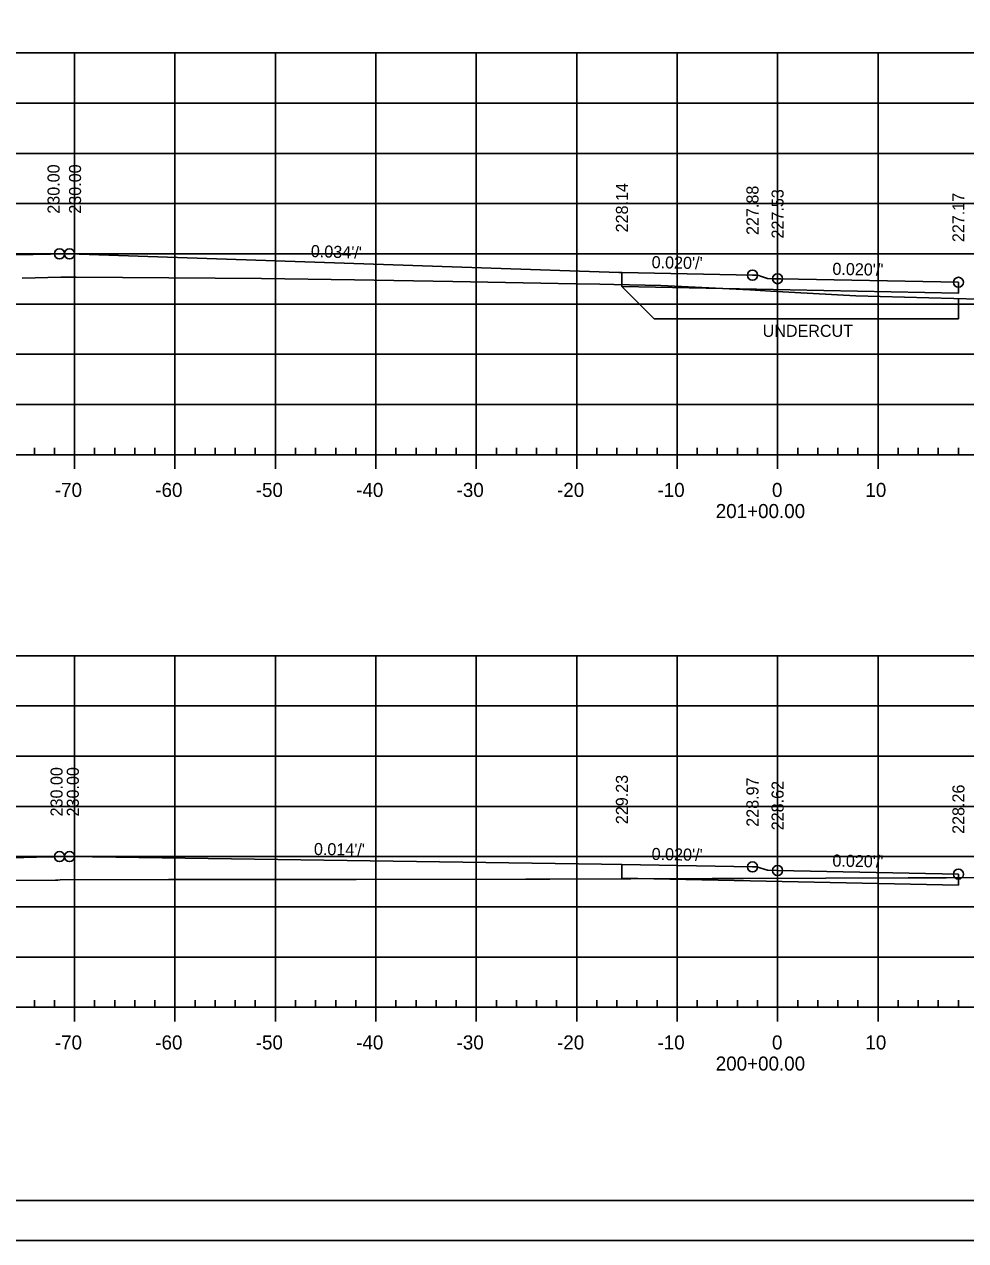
# Model space of a CAD drawing. Extents: x 1386544 to 1388153, y 379785 to 390999.
# Drawn here: x 1387305.4 to 1387399.1, y 380478.3 to 380599.4 of the extents above; entities that cross this region are included whole.
import ezdxf

# ---------------------------------------------------------------- set-up
doc = ezdxf.new("R2010")
doc.units = 0
for name, color, linetype in [('R_Alt Surface', 7, 'Continuous'), ('R_Axis', 7, 'Continuous'), ('R_Axis Annot', 7, 'Continuous'), ('R_Border', 7, 'Continuous'), ('R_Dimension', 7, 'Continuous'), ('R_Exist Surface', 7, 'Continuous'), ('R_Fin Surface', 7, 'Continuous'), ('R_Fin Surface Annot', 7, 'Continuous'), ('R_Grid', 7, 'Continuous'), ('R_No Plot', 7, 'Continuous')]:
    doc.layers.add(name, color=color, linetype=linetype)

msp = doc.modelspace()

# ---------------------------------------------------------------- linework, layer by layer
at = {"layer": 'R_Alt Surface'}
for points in [[(1387398.41, 380573.73), (1387398.41, 380572.64), (1387364.91, 380573.31), (1387364.91, 380574.7)], [(1387398.41, 380514.82), (1387398.41, 380513.73), (1387364.91, 380514.4), (1387364.91, 380515.79)]]:
    msp.add_lwpolyline(points, dxfattribs=at)
at = {"layer": 'R_Axis'}
for p, q in [((1387306.41, 380556.56), (1387306.41, 380557.26)), ((1387308.41, 380556.56), (1387308.41, 380557.26)), ((1387312.41, 380556.56), (1387312.41, 380557.26)), ((1387314.41, 380556.56), (1387314.41, 380557.26)), ((1387316.41, 380556.56), (1387316.41, 380557.26)), ((1387318.41, 380556.56), (1387318.41, 380557.26)), ((1387322.41, 380556.56), (1387322.41, 380557.26)), ((1387324.41, 380556.56), (1387324.41, 380557.26)), ((1387326.41, 380556.56), (1387326.41, 380557.26)), ((1387328.41, 380556.56), (1387328.41, 380557.26)), ((1387332.41, 380556.56), (1387332.41, 380557.26)), ((1387334.41, 380556.56), (1387334.41, 380557.26)), ((1387336.41, 380556.56), (1387336.41, 380557.26)), ((1387338.41, 380556.56), (1387338.41, 380557.26)), ((1387342.41, 380556.56), (1387342.41, 380557.26)), ((1387344.41, 380556.56), (1387344.41, 380557.26)), ((1387346.41, 380556.56), (1387346.41, 380557.26)), ((1387348.41, 380556.56), (1387348.41, 380557.26)), ((1387352.41, 380556.56), (1387352.41, 380557.26)), ((1387354.41, 380556.56), (1387354.41, 380557.26)), ((1387356.41, 380556.56), (1387356.41, 380557.26)), ((1387358.41, 380556.56), (1387358.41, 380557.26)), ((1387362.41, 380556.56), (1387362.41, 380557.26)), ((1387364.41, 380556.56), (1387364.41, 380557.26)), ((1387366.41, 380556.56), (1387366.41, 380557.26)), ((1387368.41, 380556.56), (1387368.41, 380557.26)), ((1387372.41, 380556.56), (1387372.41, 380557.26)), ((1387374.41, 380556.56), (1387374.41, 380557.26)), ((1387376.41, 380556.56), (1387376.41, 380557.26)), ((1387378.41, 380556.56), (1387378.41, 380557.26)), ((1387382.41, 380556.56), (1387382.41, 380557.26)), ((1387384.41, 380556.56), (1387384.41, 380557.26)), ((1387386.41, 380556.56), (1387386.41, 380557.26)), ((1387388.41, 380556.56), (1387388.41, 380557.26)), ((1387392.41, 380556.56), (1387392.41, 380557.26)), ((1387394.41, 380556.56), (1387394.41, 380557.26)), ((1387396.41, 380556.56), (1387396.41, 380557.26)), ((1387398.41, 380556.56), (1387398.41, 380557.26)), ((1387235.41, 380556.56), (1387525.41, 380556.56)), ((1387310.41, 380555.16), (1387310.41, 380556.56)), ((1387320.41, 380555.16), (1387320.41, 380556.56)), ((1387330.41, 380555.16), (1387330.41, 380556.56)), ((1387340.41, 380555.16), (1387340.41, 380556.56)), ((1387350.41, 380555.16), (1387350.41, 380556.56)), ((1387360.41, 380555.16), (1387360.41, 380556.56)), ((1387370.41, 380555.16), (1387370.41, 380556.56)), ((1387380.41, 380555.16), (1387380.41, 380556.56)), ((1387390.41, 380555.16), (1387390.41, 380556.56)), ((1387235.41, 380501.56), (1387525.41, 380501.56)), ((1387306.41, 380501.56), (1387306.41, 380502.26)), ((1387308.41, 380501.56), (1387308.41, 380502.26)), ((1387310.41, 380500.16), (1387310.41, 380501.56)), ((1387312.41, 380501.56), (1387312.41, 380502.26)), ((1387314.41, 380501.56), (1387314.41, 380502.26)), ((1387316.41, 380501.56), (1387316.41, 380502.26)), ((1387318.41, 380501.56), (1387318.41, 380502.26)), ((1387320.41, 380500.16), (1387320.41, 380501.56)), ((1387322.41, 380501.56), (1387322.41, 380502.26)), ((1387324.41, 380501.56), (1387324.41, 380502.26)), ((1387326.41, 380501.56), (1387326.41, 380502.26)), ((1387328.41, 380501.56), (1387328.41, 380502.26)), ((1387330.41, 380500.16), (1387330.41, 380501.56)), ((1387332.41, 380501.56), (1387332.41, 380502.26)), ((1387334.41, 380501.56), (1387334.41, 380502.26)), ((1387336.41, 380501.56), (1387336.41, 380502.26)), ((1387338.41, 380501.56), (1387338.41, 380502.26)), ((1387340.41, 380500.16), (1387340.41, 380501.56)), ((1387342.41, 380501.56), (1387342.41, 380502.26)), ((1387344.41, 380501.56), (1387344.41, 380502.26)), ((1387346.41, 380501.56), (1387346.41, 380502.26)), ((1387348.41, 380501.56), (1387348.41, 380502.26)), ((1387350.41, 380500.16), (1387350.41, 380501.56)), ((1387352.41, 380501.56), (1387352.41, 380502.26)), ((1387354.41, 380501.56), (1387354.41, 380502.26)), ((1387356.41, 380501.56), (1387356.41, 380502.26)), ((1387358.41, 380501.56), (1387358.41, 380502.26)), ((1387360.41, 380500.16), (1387360.41, 380501.56)), ((1387362.41, 380501.56), (1387362.41, 380502.26)), ((1387364.41, 380501.56), (1387364.41, 380502.26)), ((1387366.41, 380501.56), (1387366.41, 380502.26)), ((1387368.41, 380501.56), (1387368.41, 380502.26)), ((1387370.41, 380500.16), (1387370.41, 380501.56)), ((1387372.41, 380501.56), (1387372.41, 380502.26)), ((1387374.41, 380501.56), (1387374.41, 380502.26)), ((1387376.41, 380501.56), (1387376.41, 380502.26)), ((1387378.41, 380501.56), (1387378.41, 380502.26)), ((1387380.41, 380500.16), (1387380.41, 380501.56)), ((1387382.41, 380501.56), (1387382.41, 380502.26)), ((1387384.41, 380501.56), (1387384.41, 380502.26)), ((1387386.41, 380501.56), (1387386.41, 380502.26)), ((1387388.41, 380501.56), (1387388.41, 380502.26)), ((1387390.41, 380500.16), (1387390.41, 380501.56)), ((1387392.41, 380501.56), (1387392.41, 380502.26)), ((1387394.41, 380501.56), (1387394.41, 380502.26)), ((1387396.41, 380501.56), (1387396.41, 380502.26)), ((1387398.41, 380501.56), (1387398.41, 380502.26))]:
    msp.add_line(p, q, dxfattribs=at)
at = {"layer": 'R_Border'}
msp.add_line((1387538.59, 380482.31), (1387222.41, 380482.31), dxfattribs=at)
at = {"layer": 'R_Dimension'}
for p, q in [((1387364.91, 380573.31), (1387368.13, 380570.1)), ((1387398.41, 380572.1), (1387398.41, 380570.1)), ((1387398.41, 380570.1), (1387368.13, 380570.1))]:
    msp.add_line(p, q, dxfattribs=at)
at = {"layer": 'R_Exist Surface'}
for points in [[(1387305.21, 380574.13), (1387309.05, 380574.23), (1387309.64, 380574.24), (1387310.57, 380574.23), (1387329.02, 380574.12), (1387338.29, 380573.98), (1387348.07, 380573.82), (1387360.32, 380573.59), (1387362.71, 380573.55), (1387364.11, 380573.52), (1387368.78, 380573.42), (1387377.65, 380572.99), (1387379.71, 380572.85), (1387388.2, 380572.39), (1387395.46, 380572.17), (1387402.92, 380571.98)], [(1387235.41, 380513.86), (1387235.58, 380513.86), (1387237.09, 380513.87), (1387256.77, 380513.94), (1387257.79, 380513.95), (1387281.37, 380514.08), (1387281.82, 380514.08), (1387291.72, 380514.14), (1387296.58, 380514.17), (1387296.59, 380514.17), (1387308.53, 380514.23), (1387308.74, 380514.23), (1387308.97, 380514.24), (1387319.78, 380514.27), (1387336.87, 380514.27), (1387338.46, 380514.27), (1387355.35, 380514.32), (1387357.74, 380514.32), (1387373.9, 380514.37), (1387377.02, 380514.37), (1387393.41, 380514.43), (1387397.2, 380514.43), (1387413.17, 380514.49)]]:
    msp.add_lwpolyline(points, dxfattribs=at)
at = {"layer": 'R_Fin Surface'}
for points in [[(1387235.41, 380574.81), (1387238.26, 380574.86), (1387238.41, 380574.87), (1387238.42, 380574.87), (1387239.41, 380574.89), (1387239.42, 380574.89), (1387240.41, 380575.22), (1387240.42, 380575.22), (1387240.91, 380575.22), (1387253.79, 380575.48), (1387253.91, 380575.48), (1387275.16, 380575.9), (1387308.01, 380576.54), (1387308.91, 380576.56), (1387308.91, 380576.56), (1387309.41, 380576.56)], [(1387309.41, 380576.56), (1387309.44, 380576.56), (1387309.74, 380576.56), (1387309.82, 380576.56), (1387309.88, 380576.56), (1387309.91, 380576.56), (1387309.91, 380576.56), (1387309.91, 380576.56), (1387309.91, 380576.56), (1387364.59, 380574.71), (1387364.91, 380574.7), (1387377.91, 380574.44), (1387378.07, 380574.44), (1387378.41, 380574.44), (1387378.43, 380574.43), (1387378.8, 380574.31), (1387379.41, 380574.11), (1387379.96, 380574.09), (1387380.41, 380574.09), (1387380.74, 380574.08), (1387398.41, 380573.73)], [(1387235.41, 380514.45), (1387238.41, 380514.51), (1387239.41, 380514.53), (1387240.06, 380514.74), (1387240.41, 380514.86), (1387240.57, 380514.86), (1387240.91, 380514.86), (1387240.92, 380514.86), (1387253.91, 380515.12), (1387307.87, 380516.53), (1387308.37, 380516.54), (1387308.89, 380516.56), (1387308.91, 380516.56), (1387309.41, 380516.56)], [(1387309.41, 380516.56), (1387309.9, 380516.56), (1387309.91, 380516.56), (1387362.88, 380515.82), (1387364.91, 380515.79), (1387364.91, 380515.79), (1387377.91, 380515.53), (1387378.3, 380515.53)], [(1387378.3, 380515.53), (1387379.41, 380515.2), (1387380.41, 380515.18), (1387398.41, 380514.82)]]:
    msp.add_lwpolyline(points, dxfattribs=at)
at = {"layer": 'R_Grid'}
for p, q in [((1387235.41, 380596.56), (1387525.41, 380596.56)), ((1387310.41, 380556.56), (1387310.41, 380596.56)), ((1387320.41, 380556.56), (1387320.41, 380596.56)), ((1387330.41, 380556.56), (1387330.41, 380596.56)), ((1387340.41, 380556.56), (1387340.41, 380596.56)), ((1387350.41, 380556.56), (1387350.41, 380596.56)), ((1387360.41, 380556.56), (1387360.41, 380596.56)), ((1387370.41, 380556.56), (1387370.41, 380596.56)), ((1387380.41, 380556.56), (1387380.41, 380596.56)), ((1387390.41, 380556.56), (1387390.41, 380596.56)), ((1387235.41, 380591.56), (1387525.41, 380591.56)), ((1387235.41, 380586.56), (1387525.41, 380586.56)), ((1387235.41, 380581.56), (1387525.41, 380581.56)), ((1387235.41, 380576.56), (1387309.41, 380576.56)), ((1387309.44, 380576.56), (1387525.41, 380576.56)), ((1387235.41, 380571.56), (1387525.41, 380571.56)), ((1387235.41, 380566.56), (1387525.41, 380566.56)), ((1387235.41, 380561.56), (1387525.41, 380561.56)), ((1387235.41, 380556.56), (1387525.41, 380556.56)), ((1387235.41, 380536.56), (1387525.41, 380536.56)), ((1387310.41, 380501.56), (1387310.41, 380536.56)), ((1387320.41, 380501.56), (1387320.41, 380536.56)), ((1387330.41, 380501.56), (1387330.41, 380536.56)), ((1387340.41, 380501.56), (1387340.41, 380536.56)), ((1387350.41, 380501.56), (1387350.41, 380536.56)), ((1387360.41, 380501.56), (1387360.41, 380536.56)), ((1387370.41, 380501.56), (1387370.41, 380536.56)), ((1387380.41, 380501.56), (1387380.41, 380536.56)), ((1387390.41, 380501.56), (1387390.41, 380536.56)), ((1387235.41, 380531.56), (1387525.41, 380531.56)), ((1387235.41, 380526.56), (1387525.41, 380526.56)), ((1387235.41, 380521.56), (1387525.41, 380521.56)), ((1387235.41, 380516.56), (1387525.41, 380516.56)), ((1387235.41, 380511.56), (1387525.41, 380511.56)), ((1387235.41, 380506.56), (1387525.41, 380506.56)), ((1387235.41, 380501.56), (1387525.41, 380501.56))]:
    msp.add_line(p, q, dxfattribs=at)
at = {"layer": 'R_No Plot'}
msp.add_line((1387210.01, 380478.33), (1387543.34, 380478.33), dxfattribs=at)
for points in [[(1387210, 380691.66), (1387543.34, 380691.66), (1387543.34, 380478.33), (1387210, 380478.33)], [(1387456.33, 380687.77), (1387475.95, 380687.77), (1387475.95, 380677.89), (1387492.06, 380677.89), (1387515.26, 380677.89), (1387515.26, 380653.56), (1387538.59, 380653.56), (1387538.59, 380482.31), (1387222.41, 380482.31), (1387222.41, 380687.77)]]:
    msp.add_lwpolyline(points, close=True, dxfattribs=at)
for centre in [(1387308.91, 380576.56), (1387309.91, 380576.56), (1387377.91, 380574.44), (1387380.41, 380574.09), (1387398.41, 380573.73), (1387308.91, 380516.56), (1387309.91, 380516.56), (1387377.91, 380515.53), (1387380.41, 380515.18), (1387398.41, 380514.82)]:
    msp.add_circle(centre, 0.5, dxfattribs=at)

# ---------------------------------------------------------------- texts
at = {"layer": 'R_Axis Annot'}
for s, p in [('-70', (1387308.45, 380552.36)), ('-60', (1387318.45, 380552.36)), ('-50', (1387328.45, 380552.36)), ('-40', (1387338.45, 380552.36)), ('-30', (1387348.45, 380552.36)), ('-20', (1387358.45, 380552.36)), ('-10', (1387368.45, 380552.36)), ('0', (1387379.85, 380552.36)), ('10', (1387389.15, 380552.36)), ('201+00.00', (1387374.25, 380550.26)), ('-70', (1387308.45, 380497.36)), ('-60', (1387318.45, 380497.36)), ('-50', (1387328.45, 380497.36)), ('-40', (1387338.45, 380497.36)), ('-30', (1387348.45, 380497.36)), ('-20', (1387358.45, 380497.36)), ('-10', (1387368.45, 380497.36)), ('0', (1387379.85, 380497.36)), ('10', (1387389.15, 380497.36)), ('200+00.00', (1387374.25, 380495.26))]:
    msp.add_text(s, height=1.4, dxfattribs=at).set_placement(p)
at = {"layer": 'R_Dimension'}
msp.add_text('UNDERCUT', height=1.2, dxfattribs=at).set_placement((1387378.92, 380568.3))
at = {"layer": 'R_Fin Surface Annot'}
for s, rotation, p in [('230.00', 90, (1387311.06, 380580.56)), ('228.14', 90, (1387365.51, 380578.7)), ('227.88', 90, (1387378.51, 380578.44)), ('227.53', 90, (1387381.01, 380578.09)), ('227.17', 90, (1387399.01, 380577.73)), ("0.034'/'", 358.0642, (1387333.92, 380576.25)), ("0.020'/'", 358.8543, (1387367.86, 380575.14)), ("0.020'/'", 358.8542, (1387385.86, 380574.48)), ('230.00', 90, (1387310.84, 380520.56)), ('229.23', 90, (1387365.51, 380519.79)), ('228.97', 90, (1387378.51, 380519.53)), ('228.62', 90, (1387381.01, 380519.18)), ('228.26', 90, (1387399.01, 380518.82)), ("0.014'/'", 359.2011, (1387334.24, 380516.72)), ("0.020'/'", 358.8543, (1387367.86, 380516.23)), ("0.020'/'", 358.8542, (1387385.86, 380515.57))]:
    msp.add_text(s, height=1.2, rotation=rotation, dxfattribs=at).set_placement(p)
at = {"layer": 'R_No Plot'}
for p in [(1387308.92, 380580.56), (1387309.22, 380520.56)]:
    msp.add_text('230.00', height=1.2, rotation=90, dxfattribs=at).set_placement(p)
for p in [(1387364.87, 380574.65), (1387364.87, 380515.74)]:
    msp.add_text('+', height=0.1, dxfattribs=at).set_placement(p)

doc.saveas('drawing.dxf')
